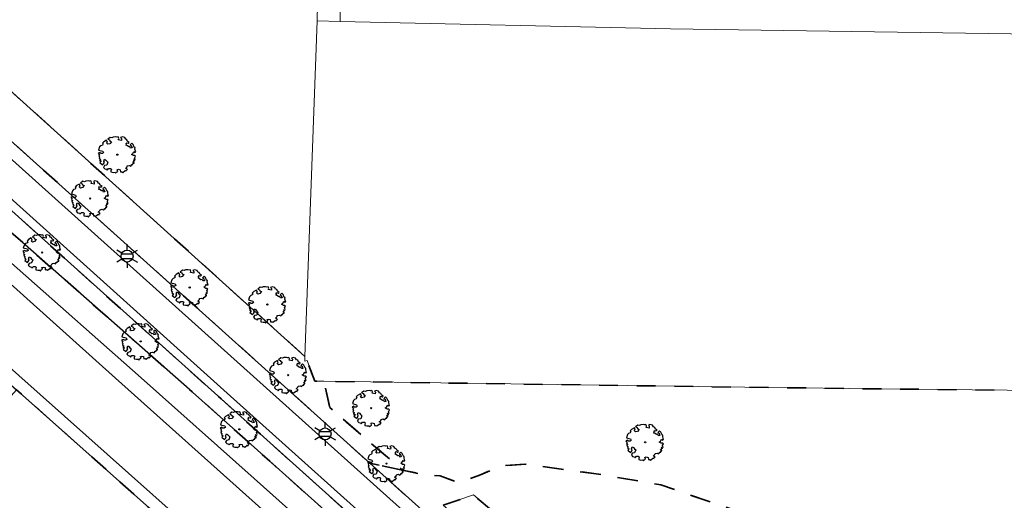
# Model space of a CAD drawing. Extents: x 105780 to 185197, y 477999 to 525027.
# Tile 385 of 562: x 108070 to 108175, y 479236 to 479287. Entities that reach past the tile are written whole.
import ezdxf
from ezdxf.enums import TextEntityAlignment as Align

# ---------------------------------------------------------------- set-up
doc = ezdxf.new("R2010")
doc.units = 0
doc.linetypes.add('XX-HIDDEN', pattern=[4, 2, -2])
for name, color, linetype, lineweight in [('B-GV-GR-BOOM-S', 252, 'Continuous', 25), ('B-GV-GR-HAAG_01-G', 252, 'GR-HAAG1', 13), ('B-GV-GR-MATERIAALGRENS-G', 252, 'XX-HIDDEN', 35), ('B-RO-IE-MEUBILAIR_WEGMEUBILAIR-S', 252, 'Continuous', 25), ('B-WE-GW-WATERGANG_SLOOT_INSTEEK-G', 252, 'Continuous', 30), ('B1-WE-OG-TERREIN_ERF-GV', 252, 'Continuous', 18), ('B1-WE-VH-VERHARDING_HALFVERHARDING-GV', 252, 'Continuous', 18), ('B1-WE-VH-VERHARDING_HALFVERHARDING_SCHELP-GV', 252, 'Continuous', 18), ('TIJDELIJK UIT -WE-VH-VERHARDING_ASFALT-GV', 252, 'Continuous', 18)]:
    doc.layers.add(name, color=color, linetype=linetype, lineweight=lineweight)
doc.styles.add('NLCS-ISO', font='NLCS-ISO.ttf')
doc.linetypes.add('GR-HAAG1', pattern='A,6,[176,NLCS.shx,S=0.125,R=0,X=0,Y=0],-2', length=8)

# ---------------------------------------------------------------- blocks, each defined once
blk = doc.blocks.new('B-SIE-WEG_LICHTMAST-SO')
at = {"ltscale": 0.1}
for p, q in [((0, 1.27), (0, 2.53)), ((-1.1, 0.63), (-2.19, 1.27)), ((1.1, 0.63), (2.19, 1.27)), ((-1.1, -0.63), (-2.19, -1.27)), ((0, -1.27), (0, -2.53)), ((1.1, -0.63), (2.19, -1.27))]:
    blk.add_line(p, q, dxfattribs=at)
at = {"flags": 128}
for points in [[(-1.16, 0.5), (1.16, 0.5)], [(-1.16, -0.5), (1.16, -0.5)]]:
    blk.add_lwpolyline(points, dxfattribs=at)
at = {"ltscale": 0.1}
blk.add_circle((0, 0), 1.27, dxfattribs=at)
at = {"style": 'NLCS-ISO'}
blk.add_attdef('TYPE', text='', height=1.8, dxfattribs=at).set_placement((0, 2.53), align=Align.BOTTOM_CENTER)
blk = doc.blocks.new('B-SGR-BOOM_06')
at = {"linetype": 'Continuous', "flags": 128}
blk.add_lwpolyline([(1.08, 1.41), (1.01, 1.58), (0.88, 1.63), (0.78, 1.81), (0.51, 1.88), (0.34, 1.81), (0.44, 1.71), (0.43, 1.52), (0.09, 1.59), (0.14, 1.73), (0.07, 1.88), (-0.06, 1.84), (-0.19, 1.88), (-0.46, 1.86), (-0.6, 1.79), (-0.78, 1.83), (-1.02, 1.64), (-0.85, 1.56), (-0.8, 1.46), (-0.63, 1.37), (-0.8, 1.16), (-1.02, 1.11), (-1.17, 1.24), (-1.05, 1.29), (-1.15, 1.54), (-1.45, 1.37), (-1.6, 1.21), (-1.52, 1.14), (-1.6, 1.01), (-1.77, 0.94), (-1.89, 0.82), (-2, 0.49), (-1.55, 0.37), (-1.48, 0.22), (-1.6, 0.12), (-1.8, 0.12), (-1.84, 0.22), (-2.04, 0.15), (-1.9, -0.07), (-1.97, -0.15), (-1.89, -0.22), (-1.95, -0.4), (-1.81, -0.47), (-1.89, -0.62), (-1.77, -0.64), (-1.72, -0.68), (-1.85, -0.84), (-1.57, -1.07), (-1.47, -0.97), (-1.38, -0.79), (-1.45, -0.7), (-1.37, -0.47), (-1.25, -0.54), (-1.12, -0.7), (-1, -0.8), (-1.12, -1.12), (-1.37, -1.17), (-1.47, -1.36), (-1.33, -1.51), (-1.13, -1.56), (-1.11, -1.61), (-1.08, -1.66), (-0.93, -1.49), (-0.73, -1.49), (-0.63, -1.56), (-0.68, -1.71), (-0.68, -1.84), (-0.46, -1.89), (-0.24, -1.88), (-0.19, -1.98), (-0.09, -1.86), (0.04, -1.79), (-0.02, -1.6), (0.11, -1.56), (0.31, -1.61), (0.34, -1.84), (0.46, -1.83), (0.58, -1.89), (0.83, -1.69), (0.95, -1.74), (0.93, -1.66), (1.06, -1.59), (0.96, -1.49), (0.85, -1.46), (1.03, -1.29), (1.05, -1.19), (1.26, -1.14), (1.42, -1.22), (1.51, -1.12), (1.51, -1.05), (1.65, -1.05), (1.65, -0.95), (1.78, -0.91), (1.78, -0.82), (1.63, -0.82), (1.82, -0.64), (1.7, -0.57), (1.85, -0.62), (1.9, -0.5), (1.82, -0.37), (1.93, -0.18), (1.87, -0.1), (1.7, -0.1), (1.5, 0.03), (1.63, 0.12), (1.75, 0.34), (1.82, 0.24), (1.95, 0.29), (1.87, 0.57), (1.88, 0.75), (1.8, 0.79), (1.67, 1.06), (1.53, 1.21), (1.35, 1.04), (1.47, 0.97), (1.57, 0.72), (1.41, 0.69), (1.33, 0.85), (1.2, 0.82), (1.06, 0.92), (0.9, 1.01), (0.98, 1.07), (0.93, 1.17), (1.01, 1.27), (1.15, 1.22), (1.26, 1.29)], close=True, dxfattribs=at)
blk.add_circle((0, 0), 0.06)
at = {"style": 'NLCS-ISO'}
blk.add_attdef('SOORT', text='', height=0.3, dxfattribs=at).set_placement((0, -0.36), align=Align.TOP_CENTER)

msp = doc.modelspace()

# ---------------------------------------------------------------- linework, layer by layer
at = {"layer": 'B-GV-GR-HAAG_01-G', "flags": 128}
msp.add_lwpolyline([(108124.849, 479231.362), (108118.717, 479236.612), (108115.506, 479235.511), (108122.877, 479229.101), (108139.585, 479214.255), (108141.834, 479216.27)], close=True, dxfattribs=at)
at = {"layer": 'B-GV-GR-MATERIAALGRENS-G', "flags": 128}
for points in [[(108055.12, 479292.611), (108032.781, 479312.79), (108029.997, 479309.783), (108039.34, 479301.409), (108079.456, 479265.383), (108107.713, 479239.979), (108111.157, 479239.255), (108103.436, 479245.903), (108102.814, 479248.703), (108101.837, 479248.717), (108101.038, 479250.904), (108100.78, 479250.844), (108100.799, 479251.35)], [(108052.275, 479282.444), (108051.788, 479282.409), (108050.655, 479282.207), (108049.163, 479281.872), (108048.08, 479281.399), (108046.88, 479280.585), (108046.293, 479279.92), (108047.037, 479279.252), (108047.54, 479278.8), (108048.619, 479279.621), (108050.207, 479280.099), (108051.488, 479279.781), (108052.761, 479278.942), (108053.933, 479278.023), (108069.301, 479264.783), (108088.537, 479247.832), (108097.056, 479240.205), (108130.302, 479210.438), (108150.027, 479192.57), (108151.638, 479191.144), (108152.65, 479192.247), (108151.052, 479193.686), (108119.992, 479221.588), (108091.9, 479246.82)], [(108193.112, 479238.525), (108193.509, 479238.531), (108201.585, 479247.507), (108164.244, 479247.866), (108147.537, 479248.068), (108102.814, 479248.703), (108103.436, 479245.903), (108111.157, 479239.255), (108113.24, 479238.818), (108115.158, 479238.642), (108117.077, 479237.936), (108119.446, 479238.735), (108121.601, 479239.692), (108124.27, 479239.888), (108132.589, 479238.731), (108138.625, 479237.68), (108158.474, 479230.866), (108165.254, 479234.353), (108171.677, 479230.506), (108171.708, 479230.013), (108177.352, 479230.516), (108180.93, 479230.97), (108181.665, 479232.198), (108182.196, 479232.674), (108185.55, 479234.021), (108189.316, 479236.256), (108191.475, 479237.806)], [(108064.428, 479207.226), (108075.112, 479218.842), (108084.638, 479229.2), (108138.553, 479179.843), (108139.281, 479180.637), (108140.749, 479182.238), (108142.273, 479180.84), (108143.631, 479182.338), (108142.081, 479183.719), (108070.142, 479247.809), (108035.664, 479209.103), (108024.937, 479218.575), (108005.942, 479197.221), (107994.706, 479207.133), (107993.212, 479208.462), (107986.111, 479200.479), (108008.242, 479180.936), (108009.251, 479180.348), (108010.409, 479180.19), (108011.539, 479180.486), (108012.47, 479181.191), (108021.194, 479190.999), (108022.567, 479192.278), (108024.156, 479193.278), (108025.903, 479193.964), (108027.747, 479194.311), (108046.855, 479196.074), (108050.138, 479196.414), (108052.333, 479196.496), (108054.248, 479196.254), (108054.415, 479196.177)]]:
    msp.add_lwpolyline(points, close=True, dxfattribs=at)
msp.add_lwpolyline([(108158.175, 479230.712), (108158.474, 479230.866), (108138.625, 479237.68), (108132.589, 479238.731), (108124.27, 479239.888), (108121.601, 479239.692), (108119.446, 479238.735), (108117.077, 479237.936), (108115.158, 479238.642), (108113.24, 479238.818), (108111.157, 479239.255), (108107.713, 479239.979), (108118.399, 479230.371), (108138.073, 479212.707), (108138.891, 479213.633), (108139.585, 479214.255), (108122.877, 479229.101), (108115.506, 479235.511), (108118.717, 479236.612), (108124.849, 479231.362), (108141.834, 479216.27), (108144.898, 479219.015)], dxfattribs=at)
at = {"layer": 'B-WE-GW-WATERGANG_SLOOT_INSTEEK-G', "flags": 128}
for points in [[(108095.404, 479238.358), (108083.396, 479249.087), (108060.684, 479269.156), (108051.285, 479276.755), (108050.137, 479277.193), (108049.713, 479277.12), (108049.583, 479276.966), (108080.679, 479249.03), (108147.198, 479189.419), (108147.204, 479189.414), (108148.756, 479187.991), (108148.765, 479187.983), (108158.671, 479179.045), (108158.34, 479180.398), (108157.463, 479181.637), (108155.936, 479183.156), (108149.675, 479188.984), (108149.665, 479188.993), (108148.171, 479190.488), (108148.164, 479190.495), (108109.332, 479225.913)], [(108068.091, 479251.337), (108067.84, 479251.829), (108067.893, 479252.378), (108066.435, 479251.968), (108066.446, 479251.498), (108066.465, 479251.442), (108066.596, 479251.053), (108066.871, 479250.672), (108070.142, 479247.809), (108142.081, 479183.719), (108143.631, 479182.338), (108145.694, 479180.501), (108145.928, 479180.191), (108147.568, 479180.532), (108144.487, 479183.276), (108144.484, 479183.279), (108142.93, 479184.663), (108142.928, 479184.665)]]:
    msp.add_lwpolyline(points, close=True, dxfattribs=at)
for points in [[(108068.091, 479251.337), (108142.928, 479184.665), (108142.93, 479184.663), (108144.484, 479183.279), (108144.487, 479183.276), (108147.568, 479180.532), (108147.777, 479180.223), (108147.857, 479179.858), (108147.797, 479179.49), (108147.604, 479179.17), (108154.251, 479172.931), (108158.515, 479177.271), (108159.413, 479178.375), (108158.671, 479179.045), (108148.765, 479187.983), (108148.756, 479187.991), (108147.204, 479189.414), (108147.198, 479189.419), (108080.679, 479249.03), (108049.583, 479276.966)], [(108060.684, 479269.156), (108083.396, 479249.087), (108095.404, 479238.358), (108109.332, 479225.913)], [(108130.302, 479210.438), (108097.056, 479240.205), (108088.537, 479247.832), (108069.301, 479264.783)]]:
    msp.add_lwpolyline(points, dxfattribs=at)
at = {"layer": 'B1-WE-OG-TERREIN_ERF-GV', "flags": 128}
for points in [[(108102.958, 479330.809), (108098.917, 479330.941), (108098.782, 479328.584), (108080.048, 479328.836), (108079.805, 479327.17), (108101.927, 479327.029), (108101.52, 479292.345), (108102.224, 479292.281), (108102.106, 479287.042), (108104.551, 479286.986), (108104.267, 479306.678), (108103.059, 479306.77), (108102.755, 479324.488)], [(108102.106, 479287.042), (108102.224, 479292.281), (108101.52, 479292.345), (108068.728, 479292.415), (108057.772, 479292.573), (108055.12, 479292.611), (108100.799, 479251.35)]]:
    msp.add_lwpolyline(points, close=True, dxfattribs=at)
msp.add_lwpolyline([(108104.267, 479306.678), (108104.551, 479286.986), (108139.641, 479286.185), (108185.468, 479285.511), (108208.345, 479285.29), (108208.267, 479289.982)], dxfattribs=at)
at = {"layer": 'B1-WE-VH-VERHARDING_HALFVERHARDING-GV', "flags": 128}
msp.add_lwpolyline([(108210.152, 479285.273), (108208.345, 479285.29), (108185.468, 479285.511), (108139.641, 479286.185), (108104.551, 479286.986), (108102.106, 479287.042), (108100.799, 479251.35), (108100.78, 479250.844), (108101.038, 479250.904), (108101.837, 479248.717), (108102.814, 479248.703), (108147.537, 479248.068), (108164.244, 479247.866), (108201.585, 479247.507), (108202.514, 479247.498), (108204.218, 479247.482), (108207.702, 479250.899), (108208.097, 479256.087), (108210.417, 479256.182)], close=True, dxfattribs=at)
at = {"layer": 'B1-WE-VH-VERHARDING_HALFVERHARDING_SCHELP-GV', "flags": 128}
for points in [[(108029.997, 479309.783), (108029.763, 479309.53), (108029.053, 479308.763), (108038.684, 479300.114), (108078.454, 479264.38), (108117.407, 479229.406), (108137.162, 479211.643), (108138.073, 479212.707), (108118.399, 479230.371), (108107.713, 479239.979), (108079.456, 479265.383), (108039.34, 479301.409)], [(108052.275, 479282.444), (108091.9, 479246.82), (108119.992, 479221.588), (108151.052, 479193.686), (108152.65, 479192.247), (108162.954, 479183.014), (108163.001, 479183.351), (108162.863, 479183.788), (108162.681, 479184.307), (108162.383, 479184.742), (108152.861, 479193.279), (108120.755, 479222.092), (108092.552, 479247.439), (108055.917, 479280.402), (108054.722, 479281.458), (108054.258, 479281.781), (108053.538, 479282.11), (108052.879, 479282.31), (108052.726, 479282.443)]]:
    msp.add_lwpolyline(points, close=True, dxfattribs=at)
at = {"layer": 'TIJDELIJK UIT -WE-VH-VERHARDING_ASFALT-GV', "flags": 128}
for points in [[(108162.51, 479188.894), (108162.314, 479189.07), (108158.436, 479192.54), (108155.256, 479195.426), (108155.197, 479195.479), (108153.829, 479196.697), (108153.816, 479196.708), (108138.723, 479210.26), (108138.613, 479210.358), (108137.162, 479211.643), (108117.407, 479229.406), (108078.454, 479264.38), (108038.684, 479300.114), (108029.053, 479308.763), (108028.286, 479309.451), (108011.869, 479324.194), (107999.27, 479335.462), (108000.02, 479336.327), (107997.755, 479338.33)], [(108055.917, 479280.402), (108092.552, 479247.439), (108120.755, 479222.092), (108152.861, 479193.279), (108162.383, 479184.742), (108162.681, 479184.307), (108162.863, 479183.788), (108163.001, 479183.351), (108162.954, 479183.014), (108162.824, 479182.191), (108162.434, 479180.974), (108162.343, 479180.54), (108164.811, 479178.565), (108166.056, 479177.957), (108169.395, 479177.541), (108170.079, 479177.612), (108169.129, 479178.463), (108171.343, 479180.933), (108170.927, 479181.353), (108162.51, 479188.894)]]:
    msp.add_lwpolyline(points, dxfattribs=at)

# ---------------------------------------------------------------- block references
at = {"layer": 'B-GV-GR-BOOM-S', "linetype": 'Continuous', "lineweight": 0}
for p in [(108080.871, 479272.813), (108077.977, 479268.147), (108072.872, 479262.408), (108088.553, 479258.685), (108096.811, 479256.873), (108083.348, 479252.942), (108099.024, 479249.357), (108107.846, 479245.837), (108093.827, 479243.589), (108136.96, 479242.213), (108109.476, 479239.948)]:
    msp.add_blockref('B-SGR-BOOM_06', p, dxfattribs=at)
at = {"layer": 'B-RO-IE-MEUBILAIR_WEGMEUBILAIR-S', "xscale": 0.5, "yscale": 0.5, "zscale": 0.5}
for p in [(108081.899, 479262.022), (108102.944, 479243.101)]:
    msp.add_blockref('B-SIE-WEG_LICHTMAST-SO', p, dxfattribs=at)

doc.saveas('drawing.dxf')
